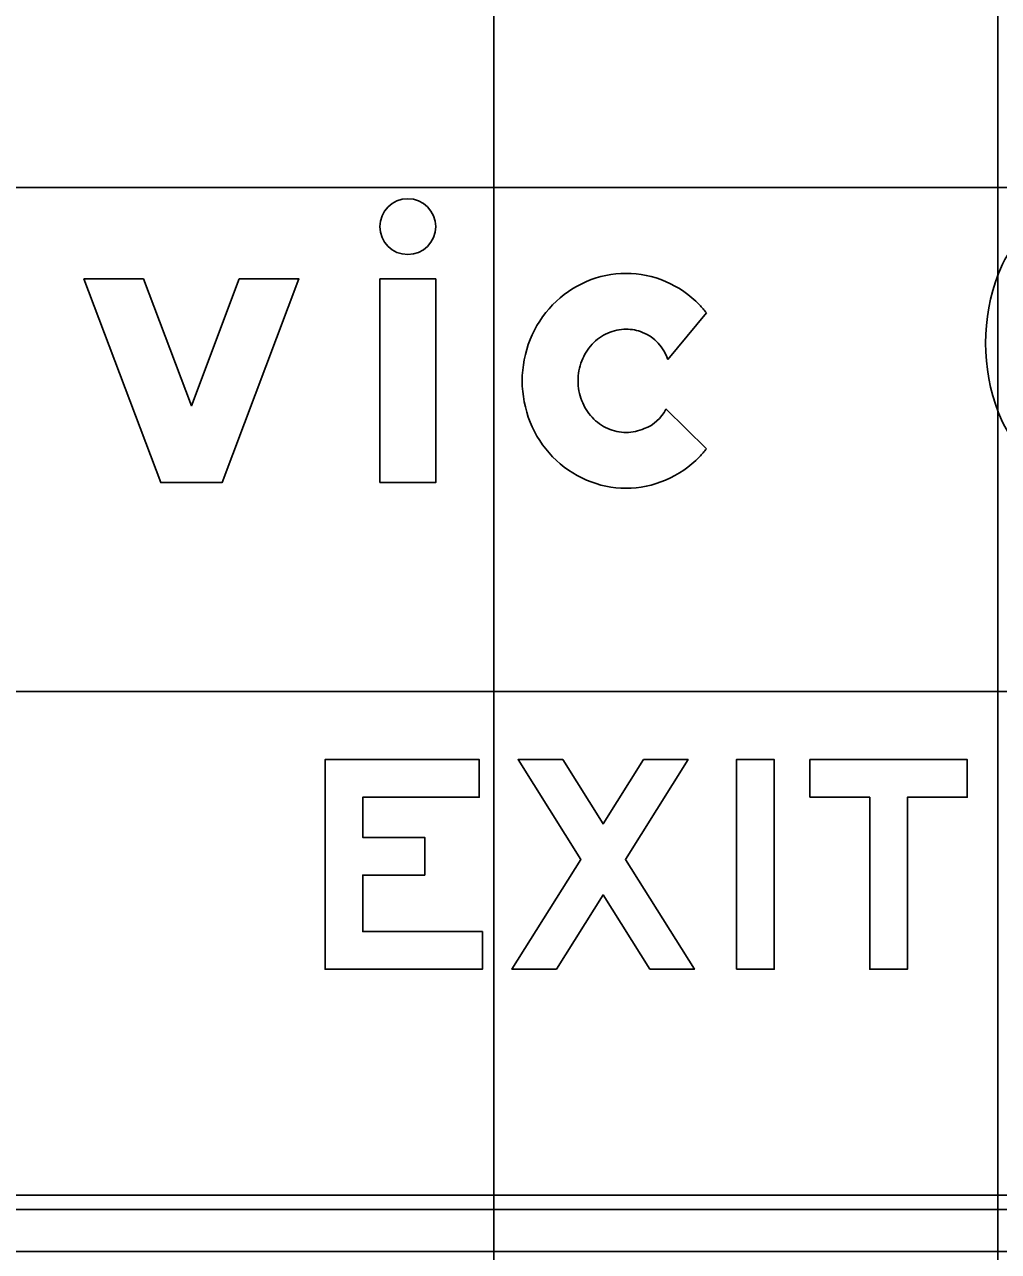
# Model space of a CAD drawing. Extents: x 2193008 to 2198143, y 1236112 to 1237864.
# Drawn here: x 2194789.827 to 2194793.69, y 1237204.883 to 1237209.752 of the extents above; entities that cross this region are included whole.
import ezdxf

# ---------------------------------------------------------------- set-up
doc = ezdxf.new("R2010")
doc.units = 0
for name, color, linetype in [('GSBWFILL', 7, 'Continuous'), ('GSCOLORFILL', 7, 'Continuous'), ('GSOUTLINE', 7, 'Continuous'), ('M-ROADS', 7, 'Continuous')]:
    doc.layers.add(name, color=color, linetype=linetype)

msp = doc.modelspace()

# ---------------------------------------------------------------- linework, layer by layer
at = {"layer": 'GSBWFILL'}
for p, q in [((2194792.3783, 1237208.4228), (2194792.532, 1237208.6084)), ((2194792.532, 1237208.0688), (2194792.3706, 1237208.2268))]:
    msp.add_line(p, q, dxfattribs=at)
for points in [[(2194790.2996, 1237208.7428), (2194790.0629, 1237208.7428), (2194790.3674, 1237207.9345), (2194790.611, 1237207.9345), (2194790.9155, 1237208.7428), (2194790.6788, 1237208.7428), (2194790.4892, 1237208.2393)], [(2194791.2366, 1237207.9345), (2194791.458, 1237207.9345), (2194791.458, 1237208.7428), (2194791.2366, 1237208.7428)], [(2194791.6435, 1237206.1529), (2194791.169, 1237206.1529), (2194791.169, 1237206.3768), (2194791.4146, 1237206.3768), (2194791.4146, 1237206.5267), (2194791.169, 1237206.5267), (2194791.169, 1237206.6857), (2194791.631, 1237206.6857), (2194791.631, 1237206.8356), (2194791.0191, 1237206.8356), (2194791.0191, 1237206.0031), (2194791.6435, 1237206.0031)], [(2194792.3074, 1237206.0031), (2194792.1222, 1237206.2983), (2194791.937, 1237206.0031), (2194791.7601, 1237206.0031), (2194792.0337, 1237206.4392), (2194791.785, 1237206.8356), (2194791.9619, 1237206.8356), (2194792.1222, 1237206.5802), (2194792.2825, 1237206.8356), (2194792.4594, 1237206.8356), (2194792.2107, 1237206.4392), (2194792.4843, 1237206.0031)], [(2194792.6508, 1237206.0031), (2194792.6508, 1237206.8356), (2194792.8007, 1237206.8356), (2194792.8007, 1237206.0031)], [(2194792.9422, 1237206.6857), (2194793.1795, 1237206.6857), (2194793.1795, 1237206.0031), (2194793.3293, 1237206.0031), (2194793.3293, 1237206.6857), (2194793.5666, 1237206.6857), (2194793.5666, 1237206.8356), (2194792.9422, 1237206.8356)]]:
    msp.add_lwpolyline(points, close=True, dxfattribs=at)
for centre, radius, start, end in [((2194792.2131, 1237208.3666), 0.3983, 90, 113.2047), ((2194792.2131, 1237208.3666), 0.3983, 66.7953, 90), ((2194792.219, 1237208.353), 0.4131, 113.2047, 135.9845), ((2194792.2073, 1237208.353), 0.4131, 44.0155, 66.7953), ((2194792.228, 1237208.3443), 0.4257, 135.9845, 158.1878), ((2194792.1983, 1237208.3443), 0.4257, 38.3623, 44.0156), ((2194792.2131, 1237208.3661), 0.1774, 90, 114.0149), ((2194792.2131, 1237208.3661), 0.1774, 68.2139, 90), ((2194792.2421, 1237208.3386), 0.4409, 158.1878, 180), ((2194792.2191, 1237208.3528), 0.192, 114.0149, 137.0868), ((2194792.2178, 1237208.3749), 0.1675, 16.6445, 68.5706), ((2194792.2283, 1237208.3442), 0.2046, 137.0868, 158.9389), ((2194792.2427, 1237208.3386), 0.22, 158.9389, 180), ((2194792.2421, 1237208.3386), 0.4409, 180, 201.8122), ((2194792.2427, 1237208.3386), 0.22, 180, 201.0611), ((2194792.2283, 1237208.3331), 0.2046, 201.0612, 222.9132), ((2194792.2363, 1237208.2885), 0.1478, 289.3607, 335.2803), ((2194792.228, 1237208.333), 0.4257, 201.8122, 224.0155), ((2194792.2191, 1237208.3245), 0.192, 222.9132, 245.9851), ((2194792.2131, 1237208.3112), 0.1774, 245.9851, 270), ((2194792.2131, 1237208.3112), 0.1774, 270, 294.0149), ((2194792.1983, 1237208.333), 0.4257, 315.9845, 321.6377), ((2194792.219, 1237208.3242), 0.4131, 224.0155, 246.7953), ((2194792.2073, 1237208.3242), 0.4131, 293.2047, 315.9845), ((2194792.2131, 1237208.3106), 0.3983, 246.7953, 270), ((2194792.2131, 1237208.3106), 0.3983, 270, 293.2047)]:
    msp.add_arc(centre, radius, start, end, dxfattribs=at)
msp.add_ellipse((2194791.3473, 1237208.9504), major_axis=(0, 0.1107), ratio=0.999979, dxfattribs=at)
for centre, major_axis, start_param, end_param in [((2194794.1143, 1237208.6022), (0, 0.454), 0.495249, 1.205818), ((2194794.413, 1237208.4881), (0, 0.7738), 1.205818, 1.935775), ((2194794.1143, 1237208.3739), (0, 0.454), 1.935775, 2.646344)]:
    msp.add_ellipse(centre, major_axis=major_axis, ratio=0.999998, start_param=start_param, end_param=end_param, dxfattribs=at)
at = {"layer": 'GSCOLORFILL'}
for p, q in [((2194792.3783, 1237208.4228), (2194792.532, 1237208.6084)), ((2194792.532, 1237208.0688), (2194792.3706, 1237208.2268)), ((2194801.6538, 1237205.0499), (2194786.0045, 1237205.0499)), ((2194786.0045, 1237204.8834), (2194801.6538, 1237204.8834))]:
    msp.add_line(p, q, dxfattribs=at)
for points in [[(2194790.2996, 1237208.7428), (2194790.0629, 1237208.7428), (2194790.3674, 1237207.9345), (2194790.611, 1237207.9345), (2194790.9155, 1237208.7428), (2194790.6788, 1237208.7428), (2194790.4892, 1237208.2393)], [(2194791.2366, 1237207.9345), (2194791.458, 1237207.9345), (2194791.458, 1237208.7428), (2194791.2366, 1237208.7428)], [(2194791.6435, 1237206.1529), (2194791.169, 1237206.1529), (2194791.169, 1237206.3768), (2194791.4146, 1237206.3768), (2194791.4146, 1237206.5267), (2194791.169, 1237206.5267), (2194791.169, 1237206.6857), (2194791.631, 1237206.6857), (2194791.631, 1237206.8356), (2194791.0191, 1237206.8356), (2194791.0191, 1237206.0031), (2194791.6435, 1237206.0031)], [(2194792.3074, 1237206.0031), (2194792.1222, 1237206.2983), (2194791.937, 1237206.0031), (2194791.7601, 1237206.0031), (2194792.0337, 1237206.4392), (2194791.785, 1237206.8356), (2194791.9619, 1237206.8356), (2194792.1222, 1237206.5802), (2194792.2825, 1237206.8356), (2194792.4594, 1237206.8356), (2194792.2107, 1237206.4392), (2194792.4843, 1237206.0031)], [(2194792.6508, 1237206.0031), (2194792.6508, 1237206.8356), (2194792.8007, 1237206.8356), (2194792.8007, 1237206.0031)], [(2194792.9422, 1237206.6857), (2194793.1795, 1237206.6857), (2194793.1795, 1237206.0031), (2194793.3293, 1237206.0031), (2194793.3293, 1237206.6857), (2194793.5666, 1237206.6857), (2194793.5666, 1237206.8356), (2194792.9422, 1237206.8356)]]:
    msp.add_lwpolyline(points, close=True, dxfattribs=at)
for centre, radius, start, end in [((2194792.2131, 1237208.3666), 0.3983, 90, 113.2047), ((2194792.2131, 1237208.3666), 0.3983, 66.7953, 90), ((2194792.219, 1237208.353), 0.4131, 113.2047, 135.9845), ((2194792.2073, 1237208.353), 0.4131, 44.0155, 66.7953), ((2194792.228, 1237208.3443), 0.4257, 135.9845, 158.1878), ((2194792.1983, 1237208.3443), 0.4257, 38.3623, 44.0156), ((2194792.2131, 1237208.3661), 0.1774, 90, 114.0149), ((2194792.2131, 1237208.3661), 0.1774, 68.2139, 90), ((2194792.2421, 1237208.3386), 0.4409, 158.1878, 180), ((2194792.2191, 1237208.3528), 0.192, 114.0149, 137.0868), ((2194792.2178, 1237208.3749), 0.1675, 16.6445, 68.5706), ((2194792.2283, 1237208.3442), 0.2046, 137.0868, 158.9389), ((2194792.2427, 1237208.3386), 0.22, 158.9389, 180), ((2194792.2421, 1237208.3386), 0.4409, 180, 201.8122), ((2194792.2427, 1237208.3386), 0.22, 180, 201.0611), ((2194792.2283, 1237208.3331), 0.2046, 201.0612, 222.9132), ((2194792.2363, 1237208.2885), 0.1478, 289.3607, 335.2803), ((2194792.228, 1237208.333), 0.4257, 201.8122, 224.0155), ((2194792.2191, 1237208.3245), 0.192, 222.9132, 245.9851), ((2194792.2131, 1237208.3112), 0.1774, 245.9851, 270), ((2194792.2131, 1237208.3112), 0.1774, 270, 294.0149), ((2194792.1983, 1237208.333), 0.4257, 315.9845, 321.6377), ((2194792.219, 1237208.3242), 0.4131, 224.0155, 246.7953), ((2194792.2073, 1237208.3242), 0.4131, 293.2047, 315.9845), ((2194792.2131, 1237208.3106), 0.3983, 246.7953, 270), ((2194792.2131, 1237208.3106), 0.3983, 270, 293.2047)]:
    msp.add_arc(centre, radius, start, end, dxfattribs=at)
msp.add_ellipse((2194791.3473, 1237208.9504), major_axis=(0, 0.1107), ratio=0.999979, dxfattribs=at)
for centre, major_axis, start_param, end_param in [((2194794.1143, 1237208.6022), (0, 0.454), 0.495249, 1.205818), ((2194794.413, 1237208.4881), (0, 0.7738), 1.205818, 1.935775), ((2194794.1143, 1237208.3739), (0, 0.454), 1.935775, 2.646344)]:
    msp.add_ellipse(centre, major_axis=major_axis, ratio=0.999998, start_param=start_param, end_param=end_param, dxfattribs=at)
at = {"layer": 'GSOUTLINE'}
for p, q in [((2194792.3783, 1237208.4228), (2194792.532, 1237208.6084)), ((2194792.532, 1237208.0688), (2194792.3706, 1237208.2268))]:
    msp.add_line(p, q, dxfattribs=at)
for points in [[(2194790.2996, 1237208.7428), (2194790.0629, 1237208.7428), (2194790.3674, 1237207.9345), (2194790.611, 1237207.9345), (2194790.9155, 1237208.7428), (2194790.6788, 1237208.7428), (2194790.4892, 1237208.2393)], [(2194791.2366, 1237207.9345), (2194791.458, 1237207.9345), (2194791.458, 1237208.7428), (2194791.2366, 1237208.7428)], [(2194791.6435, 1237206.1529), (2194791.169, 1237206.1529), (2194791.169, 1237206.3768), (2194791.4146, 1237206.3768), (2194791.4146, 1237206.5267), (2194791.169, 1237206.5267), (2194791.169, 1237206.6857), (2194791.631, 1237206.6857), (2194791.631, 1237206.8356), (2194791.0191, 1237206.8356), (2194791.0191, 1237206.0031), (2194791.6435, 1237206.0031)], [(2194792.3074, 1237206.0031), (2194792.1222, 1237206.2983), (2194791.937, 1237206.0031), (2194791.7601, 1237206.0031), (2194792.0337, 1237206.4392), (2194791.785, 1237206.8356), (2194791.9619, 1237206.8356), (2194792.1222, 1237206.5802), (2194792.2825, 1237206.8356), (2194792.4594, 1237206.8356), (2194792.2107, 1237206.4392), (2194792.4843, 1237206.0031)], [(2194792.6508, 1237206.0031), (2194792.6508, 1237206.8356), (2194792.8007, 1237206.8356), (2194792.8007, 1237206.0031)], [(2194792.9422, 1237206.6857), (2194793.1795, 1237206.6857), (2194793.1795, 1237206.0031), (2194793.3293, 1237206.0031), (2194793.3293, 1237206.6857), (2194793.5666, 1237206.6857), (2194793.5666, 1237206.8356), (2194792.9422, 1237206.8356)]]:
    msp.add_lwpolyline(points, close=True, dxfattribs=at)
for centre, radius, start, end in [((2194792.2131, 1237208.3666), 0.3983, 90, 113.2047), ((2194792.2131, 1237208.3666), 0.3983, 66.7953, 90), ((2194792.219, 1237208.353), 0.4131, 113.2047, 135.9845), ((2194792.2073, 1237208.353), 0.4131, 44.0155, 66.7953), ((2194792.228, 1237208.3443), 0.4257, 135.9845, 158.1878), ((2194792.1983, 1237208.3443), 0.4257, 38.3623, 44.0156), ((2194792.2131, 1237208.3661), 0.1774, 90, 114.0149), ((2194792.2131, 1237208.3661), 0.1774, 68.2139, 90), ((2194792.2421, 1237208.3386), 0.4409, 158.1878, 180), ((2194792.2191, 1237208.3528), 0.192, 114.0149, 137.0868), ((2194792.2178, 1237208.3749), 0.1675, 16.6445, 68.5706), ((2194792.2283, 1237208.3442), 0.2046, 137.0868, 158.9389), ((2194792.2427, 1237208.3386), 0.22, 158.9389, 180), ((2194792.2421, 1237208.3386), 0.4409, 180, 201.8122), ((2194792.2427, 1237208.3386), 0.22, 180, 201.0611), ((2194792.2283, 1237208.3331), 0.2046, 201.0612, 222.9132), ((2194792.2363, 1237208.2885), 0.1478, 289.3607, 335.2803), ((2194792.228, 1237208.333), 0.4257, 201.8122, 224.0155), ((2194792.2191, 1237208.3245), 0.192, 222.9132, 245.9851), ((2194792.2131, 1237208.3112), 0.1774, 245.9851, 270), ((2194792.2131, 1237208.3112), 0.1774, 270, 294.0149), ((2194792.1983, 1237208.333), 0.4257, 315.9845, 321.6377), ((2194792.219, 1237208.3242), 0.4131, 224.0155, 246.7953), ((2194792.2073, 1237208.3242), 0.4131, 293.2047, 315.9845), ((2194792.2131, 1237208.3106), 0.3983, 246.7953, 270), ((2194792.2131, 1237208.3106), 0.3983, 270, 293.2047)]:
    msp.add_arc(centre, radius, start, end, dxfattribs=at)
msp.add_ellipse((2194791.3473, 1237208.9504), major_axis=(0, 0.1107), ratio=0.999979, dxfattribs=at)
for centre, major_axis, start_param, end_param in [((2194794.1143, 1237208.6022), (0, 0.454), 0.495249, 1.205818), ((2194794.413, 1237208.4881), (0, 0.7738), 1.205818, 1.935775), ((2194794.1143, 1237208.3739), (0, 0.454), 1.935775, 2.646344)]:
    msp.add_ellipse(centre, major_axis=major_axis, ratio=0.999998, start_param=start_param, end_param=end_param, dxfattribs=at)
at = {"layer": 'M-ROADS'}
for p, q in [((2194791.6881, 1237163.1062), (2194791.6881, 1237223.1062)), ((2194793.6881, 1237163.1062), (2194793.6881, 1237223.1062)), ((2194697.6881, 1237209.1062), (2194827.6881, 1237209.1062)), ((2194697.6881, 1237207.1062), (2194827.6881, 1237207.1062)), ((2194697.6881, 1237205.1062), (2194827.6881, 1237205.1062))]:
    msp.add_line(p, q, dxfattribs=at)

doc.saveas('drawing.dxf')
